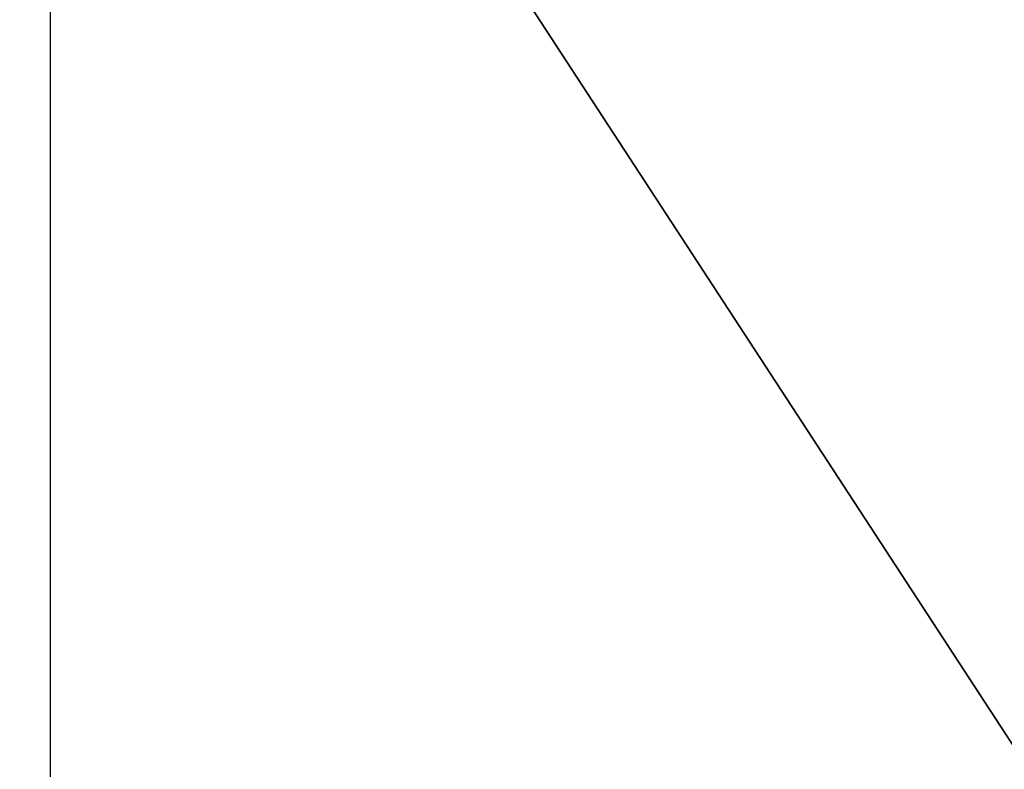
# Model space of a CAD drawing. Extents: x 0 to 80, y 0 to 80.
# Tile 388 of 656: x 9.16242 to 9.17263, y 35.40674 to 35.41451. Entities that reach past the tile are written whole.
import ezdxf

# ---------------------------------------------------------------- set-up
doc = ezdxf.new("R2010")
doc.units = 0
doc.header["$LTSCALE"] = 25.4
doc.layers.get('0').update_dxf_attribs({"color": 13, "linetype": 'CONTINUOUS'})

# ---------------------------------------------------------------- blocks, each defined once
blk = doc.blocks.new('ORBIT-I-KINKIET-20-7806-78')
at = {"color": 7}
for p, q in [((25.559353, 35.64608, 303.604736), (25.559353, 35.76836, 303.604736)), ((25.559353, 35.76836, 303.604736), (25.639109, 35.64608, 302.809326)), ((25.559353, 35.76836, 303.604736), (25.639109, 35.64608, 302.809326))]:
    blk.add_line(p, q, dxfattribs=at)
mesh = blk.add_polyface(dxfattribs=at)
corners = [(25.935089, 35.76836, 344.928497), (25.202963, 35.64608, 344.543243), (25.935089, 35.64608, 344.928497)]
mesh.append_faces([[corners[k] for k in face] for face in [(0, 1, 2)]], dxfattribs={"color": 7})
mesh = blk.add_polyface(dxfattribs=at)
corners = [(25.935089, 35.76836, 344.928497), (25.202963, 35.76836, 344.543243), (25.202963, 35.64608, 344.543243)]
mesh.append_faces([[corners[k] for k in face] for face in [(0, 1, 2)]], dxfattribs={"color": 7})
mesh = blk.add_polyface(dxfattribs=at)
corners = [(25.559353, 35.76836, 303.604736), (25.639109, 35.64608, 302.809326), (25.559353, 35.64608, 303.604736)]
mesh.append_faces([[corners[k] for k in face] for face in [(0, 1, 2)]], dxfattribs={"color": 7})
mesh = blk.add_polyface(dxfattribs=at)
corners = [(25.639109, 35.76836, 302.809326), (25.639109, 35.64608, 302.809326), (25.559353, 35.76836, 303.604736)]
mesh.append_faces([[corners[k] for k in face] for face in [(0, 1, 2)]], dxfattribs={"color": 7})

msp = doc.modelspace()

# ---------------------------------------------------------------- block references
at = {"color": 0}
msp.add_blockref('ORBIT-I-KINKIET-20-7806-78', (-16.396614, -0.346078, -57.5), dxfattribs=at)

doc.saveas('drawing.dxf')
